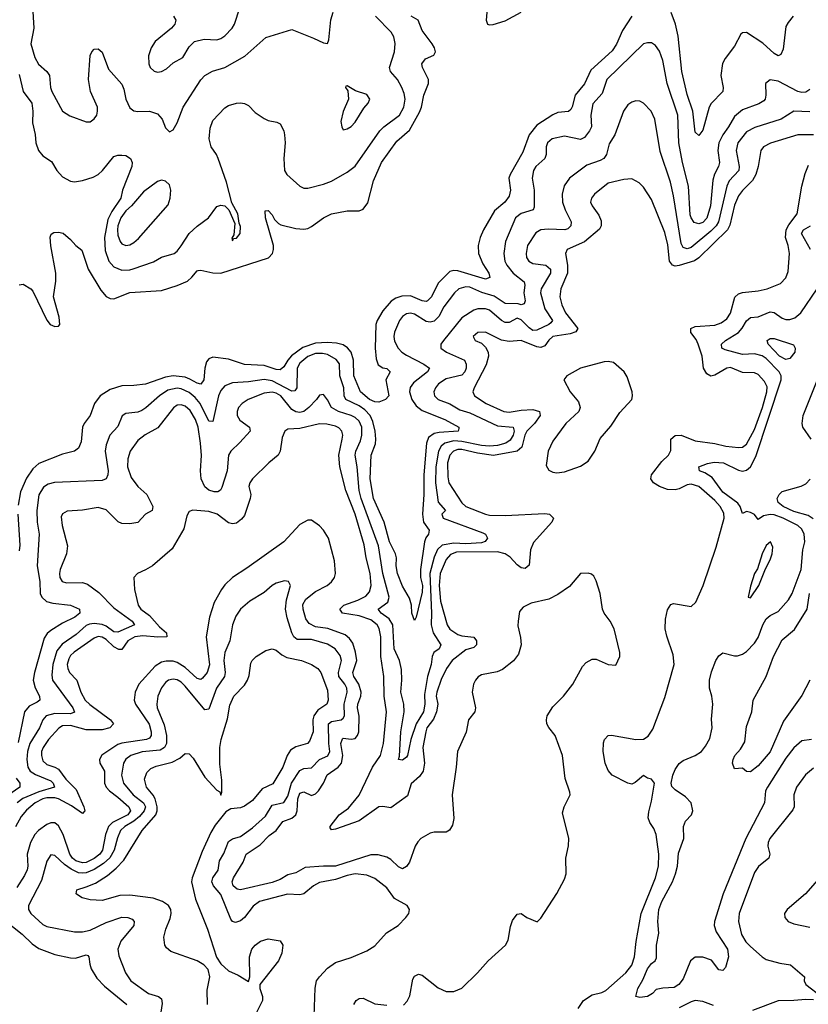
# Model space of a CAD drawing. Header units: inches. Extents: x 1694797 to 1849917, y 907313 to 1017959.
# Tile 633 of 656: x 1813293 to 1817283, y 952150 to 957133. Entities that reach past the tile are written whole.
import ezdxf

# ---------------------------------------------------------------- set-up
doc = ezdxf.new("R2010")
doc.units = ezdxf.units.IN
doc.header["$MEASUREMENT"] = 0
doc.layers.add('B8915', color=7, linetype='Continuous')

msp = doc.modelspace()

# ---------------------------------------------------------------- linework, layer by layer
at = {"layer": 'B8915', "color": 5}
for points, elevation in [([(1813356.5, 957230), (1813365.2, 957090), (1813349.7, 957010), (1813370, 956941.1), (1813388.2, 956908.2), (1813430.8, 956870.8), (1813443.2, 956850), (1813449.2, 956790), (1813455.8, 956770), (1813509.4, 956669.4), (1813547, 956647), (1813630, 956615.8), (1813650, 956616.4), (1813670, 956630.4), (1813682.6, 956650), (1813687.2, 956670), (1813685.8, 956690), (1813650.5, 956770), (1813640.5, 956830), (1813650, 956951.3), (1813657, 956970), (1813670, 956983), (1813690, 956985.5), (1813710, 956967.7), (1813742.9, 956882.8), (1813810, 956806), (1813820.4, 956780.4), (1813830.1, 956730), (1813850, 956686.4), (1813870.8, 956670.8), (1813890, 956667.5), (1813950.2, 956670.2), (1813990, 956656.3), (1814014, 956630), (1814030, 956584.7), (1814050, 956566), (1814070, 956576), (1814090, 956611.3), (1814119.2, 956690), (1814210, 956829), (1814229.8, 956850), (1814267.7, 956872.3), (1814330, 956891.1), (1814432, 956948), (1814537.8, 957042.2), (1814670, 957082.4), (1814779.9, 957039.9), (1814830, 957014.8), (1814850, 957012), (1814857.2, 957030), (1814867.6, 957132.4), (1814879.7, 957170)], 660), ([(1814071.3, 957151.3), (1814082.4, 957130), (1814078.4, 957110), (1814060.4, 957090), (1813978.3, 957021.7), (1813958.5, 956990), (1813945, 956950), (1813945.5, 956910), (1813953.8, 956890), (1813972.4, 956872.4), (1813990, 956867.1), (1814010, 956870.1), (1814035.5, 956884.5), (1814070, 956915), (1814117.9, 956942.1), (1814150, 956995.3), (1814177.8, 957022.2), (1814226.3, 957033.7), (1814290, 957031.2), (1814310, 957036.8), (1814330, 957051.1), (1814367.9, 957090), (1814380.3, 957110), (1814407.1, 957192.9)], 680), ([(1815660.5, 957210), (1815653.2, 957130), (1815660.3, 957110), (1815670, 957105.9), (1815687.9, 957107.9), (1815750, 957127.6), (1815830.5, 957170)], 620), ([(1816390, 957149.8), (1816342.8, 957077.2), (1816312, 957008), (1816290, 956974.9), (1816183.2, 956876.8), (1816151.2, 956808.8), (1816104.1, 956750), (1816088.8, 956691.2), (1816081.6, 956678.4), (1816070, 956668.4), (1816016.2, 956663.8), (1815990, 956651), (1815910, 956599.7), (1815870.1, 956550), (1815838.4, 956461.6), (1815774.5, 956350), (1815768.6, 956330), (1815775.7, 956270), (1815770, 956239.7), (1815747.7, 956210), (1815694.9, 956165.1), (1815639.5, 956070), (1815622, 956030), (1815613.2, 955990), (1815614.8, 955950), (1815636.8, 955896.8), (1815665.8, 955850), (1815671.8, 955828.2), (1815650, 955819.8), (1815510, 955861.7), (1815490, 955864.3), (1815470, 955858.9), (1815410, 955799.6), (1815376.8, 955730), (1815355.5, 955710), (1815350, 955707.1), (1815330, 955710.9), (1815270, 955734.7), (1815226.4, 955733.6), (1815195.8, 955724.2), (1815171.9, 955708.1), (1815130, 955659.4), (1815100.8, 955610), (1815094, 955590), (1815091.3, 955470), (1815095.8, 955415.8), (1815107, 955387), (1815130, 955371.9), (1815150, 955367.7), (1815166.7, 955350), (1815145.8, 955310), (1815160.1, 955230), (1815143.7, 955210), (1815110, 955197.5), (1815090, 955198.3), (1815063.4, 955210), (1815016.7, 955250), (1814983, 955330), (1814981.9, 955410), (1814970.2, 955450.2), (1814952.3, 955472.3), (1814930, 955486.9), (1814895.9, 955495.9), (1814850, 955499.7), (1814790, 955495.9), (1814725.7, 955474.3), (1814668.8, 955431.2), (1814650.1, 955410), (1814630, 955375.5), (1814610, 955360.5), (1814590, 955362.6), (1814530, 955383.6), (1814430, 955388.2), (1814350, 955415.7), (1814270, 955425), (1814250, 955415.8), (1814238.7, 955401.3), (1814230.1, 955369.9), (1814225, 955310), (1814210, 955288.5), (1814190, 955293.2), (1814154.4, 955314.4), (1814130, 955323.2), (1814070, 955330.3), (1814030, 955324), (1813930, 955288.8), (1813870, 955281.1), (1813810, 955280.4), (1813750, 955261.8), (1813699.4, 955230), (1813670.7, 955190), (1813650.1, 955130), (1813619.3, 955090), (1813610.9, 955070), (1813603.8, 954996.2), (1813590, 954964.2), (1813570, 954949.8), (1813510, 954934.8), (1813390, 954886.3), (1813359.4, 954860.6), (1813326.7, 954813.3), (1813297, 954743), (1813284.6, 954675.4)], 620), ([(1813290, 955790.7), (1813310, 955794), (1813350, 955770.5), (1813359.3, 955759.3), (1813430, 955613), (1813447.8, 955590), (1813470, 955579.6), (1813490, 955582.4), (1813495.1, 955590), (1813492.9, 955627.1), (1813464.7, 955730), (1813476.5, 955810), (1813476.5, 955850), (1813450, 955988.7), (1813447.2, 956032.7), (1813452.3, 956047.7), (1813464.8, 956055.2), (1813490, 956057.3), (1813512.5, 956052.5), (1813550, 956020.7), (1813576.3, 955990), (1813606.5, 955966.5), (1813639.7, 955870), (1813703.6, 955763.6), (1813730, 955732.8), (1813750, 955721.1), (1813770, 955720.6), (1813850, 955751.8), (1814010, 955762.8), (1814090, 955787.5), (1814141.2, 955810), (1814164.2, 955830), (1814190, 955861.7), (1814196.4, 955863.6), (1814210, 955865.2), (1814270, 955851.1), (1814310, 955850.6), (1814552.3, 955927.7), (1814571.4, 955950), (1814577.7, 955970), (1814577.3, 955990), (1814535.8, 956130), (1814535.3, 956164.7), (1814550, 956167.7), (1814570, 956145.5), (1814581.8, 956121.8), (1814601.7, 956101.7), (1814614.9, 956094.9), (1814690, 956076.6), (1814730, 956072.3), (1814750, 956076), (1814770, 956086.5), (1814830, 956130.2), (1814870, 956150.2), (1814950, 956164.9), (1815010, 956164.9), (1815030, 956173.4), (1815053.8, 956206.2), (1815083.2, 956316.8), (1815122.9, 956410), (1815201.9, 956518.1), (1815265.7, 956574.3), (1815315.7, 956664.3), (1815326.1, 956690), (1815337.3, 956750), (1815361.1, 956810), (1815361.2, 956830), (1815331, 956890), (1815327.3, 956910), (1815345.6, 956934.4), (1815387.6, 956952.4), (1815397, 956970), (1815392.5, 956990), (1815380.5, 957010), (1815330, 957077.4), (1815309.5, 957129.5), (1815272.8, 957150)], 620), ([(1813290, 956856), (1813310.2, 956770), (1813354.7, 956710), (1813359.8, 956670), (1813358, 956610), (1813371.9, 956551.9), (1813374.8, 956510), (1813387.6, 956470), (1813410, 956444), (1813454.4, 956414.4), (1813480.6, 956370), (1813510, 956336.9), (1813550, 956315.4), (1813570, 956312.7), (1813610, 956318.2), (1813664.2, 956335.8), (1813689.9, 956350.1), (1813712.6, 956370), (1813770, 956440.5), (1813790, 956447.3), (1813810, 956447.7), (1813830, 956444.9), (1813852.7, 956430), (1813861.3, 956410), (1813859.6, 956390), (1813813.4, 956270), (1813805.4, 956230), (1813758.6, 956161.4), (1813738.3, 956121.7), (1813722, 956030), (1813724.7, 955964.7), (1813744.1, 955910), (1813770, 955882.2), (1813810, 955865.6), (1813850, 955867), (1813867.8, 955872.2), (1813970, 955906.9), (1814010, 955931.5), (1814073.6, 955950), (1814090, 955961.7), (1814110, 955987.6), (1814150, 956050.2), (1814190, 956088.1), (1814248, 956130), (1814290, 956186.8), (1814310, 956194.8), (1814330.6, 956190.6), (1814351, 956171), (1814381, 956101), (1814376, 956044), (1814366.4, 956026.4), (1814370, 956014), (1814374, 956026), (1814390, 956027.7), (1814408.7, 956050), (1814410, 956086), (1814403.1, 956103.1), (1814397, 956150), (1814366.3, 956206.3), (1814339.1, 956310), (1814297.2, 956430), (1814289, 956450), (1814261.6, 956490), (1814251.5, 956530), (1814256.6, 956583.4), (1814270, 956622.4), (1814330, 956686), (1814350, 956698), (1814390, 956710.4), (1814410, 956712.4), (1814430, 956708.2), (1814450, 956698), (1814483.6, 956663.6), (1814530, 956632.2), (1814550, 956623.1), (1814594, 956614), (1814610, 956604.9), (1814630, 956570.8), (1814633.4, 956550), (1814635.8, 956510), (1814629.2, 956430), (1814632.6, 956370), (1814644.2, 956350), (1814710, 956290.4), (1814730, 956280.4), (1814750, 956279.5), (1814830, 956300.2), (1814870, 956315.2), (1814950, 956361), (1814990, 956391.1), (1815115.8, 956570), (1815135.4, 956590), (1815214.1, 956650), (1815237.3, 956690), (1815243.2, 956730), (1815238.5, 956758.5), (1815226.5, 956790), (1815204.4, 956830), (1815169.8, 956870), (1815163.5, 956890), (1815189.8, 956970.2), (1815192.3, 957012.3), (1815185.7, 957045.7), (1815172.4, 957070), (1815092.4, 957150)], 640), ([(1817206.5, 957150), (1817180.9, 957119.1), (1817170, 957098.4), (1817155.9, 956984.1), (1817144.2, 956955.8), (1817130, 956949.8), (1817110, 956962.2), (1817053.6, 957013.6), (1816970, 957067.7), (1816950, 957066.9), (1816941.4, 957058.6), (1816910, 956998.7), (1816862.9, 956937.1), (1816848.8, 956911.2), (1816840.5, 956850), (1816851.5, 956790), (1816850.3, 956770), (1816791, 956709), (1816782, 956690), (1816750, 956574), (1816730, 956546), (1816710, 956563.7), (1816698.6, 956670), (1816670, 956754.7), (1816643.3, 956870), (1816624.8, 957050), (1816610.8, 957110.8), (1816590, 957169.6)], 620), ([(1817290, 956779.8), (1817270, 956766.3), (1817250, 956763.8), (1817230, 956769.9), (1817130, 956821.5), (1817090, 956827.6), (1817067.1, 956810), (1817068.6, 956750), (1817064.5, 956730), (1817057.8, 956722.2), (1817033.3, 956706.7), (1816950, 956676.3), (1816910, 956642), (1816880.1, 956590), (1816850.6, 956550), (1816830.6, 956510), (1816824.8, 956470), (1816834.1, 956410), (1816829, 956390), (1816808.7, 956351.3), (1816800.1, 956319.9), (1816787.8, 956190), (1816770, 956128.4), (1816750, 956105.8), (1816730, 956099.9), (1816705.8, 956105.8), (1816690, 956129.7), (1816685.8, 956145.8), (1816676.2, 956290), (1816646.2, 956410), (1816627.9, 956510), (1816622.3, 956650), (1816568.3, 956810), (1816546.6, 956926.6), (1816530, 956973.3), (1816510, 957002), (1816490, 957016), (1816470, 957016.4), (1816450, 957009.8), (1816264.1, 956830), (1816240.3, 956759.7), (1816192.5, 956707.5), (1816183.1, 956650), (1816185.7, 956590), (1816176, 956570), (1816150, 956536.8), (1816130, 956525.9), (1816050, 956543), (1815986.5, 956530), (1815962.7, 956510), (1815956.6, 956490), (1815957.5, 956450), (1815950.2, 956430), (1815904.8, 956390), (1815892.5, 956370), (1815886.2, 956330), (1815896.6, 956270), (1815895.9, 956184.1), (1815890.1, 956169.9), (1815830, 956152.3), (1815801, 956130), (1815750.7, 956010), (1815743, 955950), (1815747.1, 955910), (1815757.8, 955890), (1815790, 955850.1), (1815845.7, 955805.7), (1815848.8, 955790), (1815844.2, 955750), (1815850.1, 955709.9), (1815845.7, 955694.3), (1815830, 955690.6), (1815815.6, 955695.6), (1815750, 955696.6), (1815693.4, 955733.4), (1815632, 955752), (1815570, 955778.9), (1815550, 955780.8), (1815514.7, 955770), (1815492.4, 955750), (1815439.6, 955680.4), (1815414.4, 955630), (1815390, 955608), (1815370, 955602.6), (1815350, 955606.1), (1815290, 955642.5), (1815270, 955647.5), (1815250, 955644.1), (1815230, 955631.3), (1815214.4, 955610), (1815190, 955551.5), (1815186.7, 955530), (1815190, 955506.7), (1815208.6, 955470), (1815226.2, 955450), (1815250, 955434.8), (1815338.5, 955390), (1815366, 955370), (1815356.3, 955350), (1815284.7, 955295.3), (1815268.7, 955271.3), (1815265.1, 955250), (1815277.5, 955210), (1815299.3, 955179.3), (1815330, 955154.4), (1815444.6, 955110), (1815514.3, 955070), (1815515.3, 955064.7), (1815511.3, 955050), (1815415.5, 955044.5), (1815390, 955038.9), (1815361.4, 955018.6), (1815350.5, 954990), (1815337, 954830), (1815337.3, 954730), (1815331.2, 954630), (1815335.3, 954590), (1815364.7, 954550), (1815362, 954530), (1815348.3, 954511.7), (1815340.3, 954490), (1815320.7, 954350), (1815320.7, 954310), (1815330.7, 954270), (1815330, 954235.1), (1815299.5, 954110), (1815290, 954092.7), (1815276.9, 954130), (1815274.5, 954170), (1815265.1, 954205.1), (1815230, 954266.4), (1815204.6, 954330), (1815198.4, 954370), (1815200.1, 954410), (1815194.7, 954430), (1815163.2, 954490), (1815136.5, 954590), (1815083.6, 954710), (1815066.8, 954810), (1815071.8, 954930), (1815092.7, 954987.3), (1815094.7, 955010), (1815092.1, 955050), (1815079.8, 955099.8), (1815066.5, 955130), (1815038.4, 955158.4), (1815010, 955178.9), (1814942.3, 955210), (1814935.1, 955230), (1814932.5, 955270), (1814913.1, 955330), (1814910.7, 955390.7), (1814893.4, 955413.4), (1814850, 955437.8), (1814824.3, 955444.3), (1814790, 955443.4), (1814750, 955428), (1814710, 955395.3), (1814696.2, 955370), (1814695.7, 955270), (1814685.8, 955254.2), (1814670, 955253.8), (1814570, 955304.7), (1814530, 955312.6), (1814450, 955300.8), (1814370, 955295.2), (1814330, 955280.7), (1814310, 955256.8), (1814298.4, 955230), (1814270, 955099.6), (1814250, 955102), (1814206.8, 955190), (1814181.1, 955221.1), (1814150, 955246.7), (1814110, 955264.9), (1814090, 955267.9), (1814042.4, 955257.6), (1813999.4, 955230), (1813931.7, 955168.3), (1813910, 955154.5), (1813890, 955146.7), (1813830, 955140.3), (1813811.7, 955128.3), (1813790, 955074.3), (1813749.1, 955030.9), (1813730, 954982), (1813725.5, 954950), (1813740.6, 954850), (1813739.2, 954830), (1813730.2, 954809.8), (1813710, 954801.8), (1813468.5, 954791.5), (1813436.9, 954783.1), (1813413.4, 954766.6), (1813390, 954727.8), (1813379.2, 954650), (1813381, 954590), (1813390.6, 954530), (1813381.3, 954370), (1813393.9, 954290), (1813396.2, 954230), (1813404.6, 954210), (1813429, 954189), (1813460.3, 954180.3), (1813549.5, 954169.5), (1813595.8, 954150), (1813596.9, 954130), (1813571.1, 954110), (1813510, 954079.1), (1813450, 954041.6), (1813432.6, 954027.4), (1813417.1, 954002.9), (1813367.3, 953830), (1813360.6, 953790), (1813371.2, 953751.2), (1813392.3, 953710), (1813395, 953690), (1813381.3, 953678.7), (1813340.9, 953659.1), (1813316.6, 953630), (1813285.1, 953474.9)], 640), ([(1817290, 956666.9), (1817210, 956669.9), (1817146.5, 956630), (1817012.1, 956587.9), (1816970, 956564.6), (1816926.2, 956510), (1816917.4, 956470), (1816933.2, 956390), (1816931.1, 956370), (1816883.3, 956316.7), (1816870.1, 956290), (1816829.4, 956110), (1816817, 956090), (1816790, 956062.5), (1816690, 955980.1), (1816670, 955973.8), (1816650, 955979.4), (1816639.9, 955999.9), (1816601.3, 956241.3), (1816585.6, 956310), (1816533.8, 956466.2), (1816506.3, 956630), (1816488.6, 956670), (1816450, 956709.7), (1816430, 956720.5), (1816410, 956721.3), (1816390, 956714.7), (1816370, 956701.6), (1816348, 956670), (1816304.6, 956550), (1816275.8, 956504.2), (1816262.7, 956450), (1816249.1, 956430.9), (1816230, 956419.9), (1816163.2, 956396.8), (1816074.9, 956330), (1816047.8, 956292.2), (1816038.1, 956250), (1816039.8, 956210), (1816052, 956170), (1816083.5, 956110), (1816082.2, 956090), (1816066.3, 956073.7), (1816051.4, 956068.6), (1815966.6, 956073.4), (1815930, 956069.9), (1815905.2, 956054.8), (1815862.5, 955990), (1815854.7, 955950), (1815857.2, 955930), (1815868.7, 955910), (1815890, 955898.9), (1815955.6, 955890), (1815979.2, 955870), (1815979.1, 955850), (1815931.5, 955770), (1815928.8, 955750), (1815949.7, 955670), (1815988.1, 955610), (1815980.7, 955599.3), (1815970.2, 955590), (1815910, 955561.4), (1815890, 955559.9), (1815870, 955573.5), (1815830, 955613.7), (1815810, 955621.6), (1815770, 955599.9), (1815750, 955599.9), (1815730, 955610.4), (1815670, 955662.2), (1815649.2, 955670), (1815610.1, 955669.9), (1815590, 955663.2), (1815530, 955624.3), (1815436.8, 955510), (1815423.6, 955490), (1815423.6, 955470), (1815452.8, 955450), (1815544.2, 955410), (1815552.6, 955390), (1815551.2, 955370), (1815544.8, 955350), (1815530, 955334.1), (1815450, 955314.7), (1815412.6, 955290), (1815396.1, 955270), (1815388.6, 955250), (1815391.1, 955230), (1815410.3, 955210), (1815470, 955188.2), (1815519.2, 955159.2), (1815570, 955142.6), (1815710, 955077.6), (1815790.4, 955070.4), (1815794.5, 955050), (1815790, 955029.8), (1815775.2, 955004.8), (1815752.3, 954990), (1815710, 954977.9), (1815670, 954974.3), (1815630, 954978.1), (1815530, 954999), (1815490, 955002.3), (1815443.4, 954990), (1815424.9, 954975.1), (1815411.7, 954950), (1815398.1, 954870), (1815396.3, 954790), (1815411, 954691), (1815447.3, 954650), (1815428.8, 954631.2), (1815436, 954610), (1815636.6, 954536.6), (1815650.1, 954530), (1815659.1, 954510), (1815647.7, 954492.3), (1815630, 954486.3), (1815550, 954480), (1815490, 954484.6), (1815430, 954473), (1815407.5, 954452.5), (1815390, 954413.8), (1815367.7, 954330), (1815377, 954130), (1815374.5, 954070), (1815384.6, 954030), (1815423.2, 953970), (1815415.5, 953950), (1815388.6, 953931.4), (1815380.1, 953910), (1815374.5, 953870), (1815356.2, 953810), (1815341.3, 953718.7), (1815343, 953670), (1815335.2, 953630), (1815298.3, 953570), (1815271.6, 953490), (1815255, 953410), (1815250, 953400.9), (1815230, 953385.7), (1815209.8, 953389.8), (1815214.6, 953405.4), (1815221.1, 953530), (1815237.9, 953630), (1815235.8, 953670), (1815220.9, 953730), (1815227.1, 953790), (1815224.4, 953844.4), (1815215.2, 953890), (1815188.3, 953948.4), (1815181.5, 954070), (1815161.6, 954101.6), (1815122.3, 954130), (1815105.8, 954150), (1815154.9, 954185.1), (1815162.1, 954210), (1815130.7, 954330), (1815107.7, 954470), (1815020.5, 954710), (1815009.9, 954750), (1815000.5, 954870), (1814989.9, 954930), (1814993.2, 954950), (1815017.6, 955002.4), (1815024.8, 955030), (1815023.4, 955070), (1815010, 955100.5), (1814990, 955119.9), (1814970.7, 955130), (1814906.3, 955150), (1814870.5, 955170), (1814850, 955209.6), (1814830, 955235.6), (1814810, 955232.7), (1814795.3, 955210), (1814755.9, 955170), (1814730, 955150.9), (1814710, 955144.7), (1814690, 955148.1), (1814670, 955160.9), (1814614.4, 955230), (1814590, 955243.3), (1814570, 955247.2), (1814530, 955242.5), (1814449.7, 955210.3), (1814419.3, 955190), (1814400.2, 955170), (1814392.4, 955150), (1814393.1, 955130), (1814406.7, 955106.7), (1814455.3, 955070), (1814458.9, 955050), (1814407.2, 954992.8), (1814361, 954950), (1814350.1, 954929.9), (1814342.1, 954850), (1814315, 954764.9), (1814308.3, 954751.7), (1814295.9, 954744.1), (1814277, 954743), (1814250, 954751.5), (1814230, 954769), (1814210.4, 954810), (1814207.2, 954850), (1814212.1, 954927.9), (1814207.2, 954990), (1814196.3, 955070), (1814182.2, 955110), (1814154.7, 955154.7), (1814130, 955176.7), (1814110, 955184.6), (1814090, 955182.5), (1814071.4, 955168.6), (1813992.6, 955067.4), (1813927.3, 955032.7), (1813890, 955002.7), (1813852.3, 954950), (1813839.4, 954910), (1813839.1, 954870), (1813856.8, 954816.8), (1813890, 954770.1), (1813936.8, 954730), (1813966.5, 954670), (1813962.4, 954650), (1813930.2, 954629.8), (1813891, 954589), (1813850, 954580.9), (1813810, 954583.5), (1813791.5, 954591.5), (1813730, 954652.9), (1813690, 954663.9), (1813610, 954651.5), (1813533.6, 954646.4), (1813510, 954632.4), (1813503.5, 954616.5), (1813507.4, 954572.6), (1813535.2, 954470), (1813530.1, 954429.9), (1813498.3, 954350), (1813494.8, 954330), (1813496.5, 954310), (1813508, 954290), (1813530, 954282.7), (1813610, 954284.8), (1813636.2, 954276.2), (1813693.6, 954233.6), (1813770, 954156.9), (1813862, 954090), (1813872.9, 954070), (1813790, 954033.8), (1813770, 954034.8), (1813730, 954063.1), (1813710, 954071.9), (1813670, 954077.8), (1813645.8, 954074.2), (1813630, 954067.7), (1813578.3, 954021.7), (1813507.1, 953972.9), (1813481, 953939), (1813460.9, 953870), (1813455.5, 953815.5), (1813459.1, 953790), (1813561, 953650), (1813570.8, 953629.2), (1813550, 953620.7), (1813470, 953622.3), (1813427.5, 953610), (1813410.1, 953590), (1813392.5, 953550), (1813343.9, 953470), (1813332.8, 953430), (1813329.4, 953390), (1813334.2, 953350), (1813345.9, 953330), (1813372.7, 953312.7), (1813450, 953281.5), (1813462.4, 953270), (1813468.5, 953250), (1813390, 953225.8), (1813308.4, 953191.6), (1813279.6, 953170)], 660), ([(1817310, 956550.7), (1817230, 956550.5), (1817091.6, 956508.4), (1817055.8, 956490), (1817042.7, 956470), (1817030.1, 956390), (1817018.2, 956350), (1817000.6, 956319.4), (1816950, 956269.1), (1816930, 956242), (1816910, 956193.5), (1816886.5, 956093.5), (1816875, 956070), (1816730, 955927.5), (1816707, 955913), (1816630, 955889.2), (1816610, 955885.2), (1816595.6, 955890), (1816580.5, 955910), (1816572.7, 955992.7), (1816556.4, 956056.5), (1816490, 956223), (1816450, 956286), (1816427.5, 956307.5), (1816390, 956326.6), (1816350, 956323.5), (1816270, 956305.7), (1816200.7, 956250), (1816185.5, 956230), (1816180.3, 956210), (1816189.1, 956190), (1816223.3, 956143.3), (1816235.3, 956115.3), (1816235.8, 956090), (1816226.5, 956073.5), (1816151.3, 956008.7), (1816063.1, 955970), (1816053.8, 955950), (1816064.6, 955890), (1816064.4, 955850), (1816031.7, 955770), (1816026.2, 955730), (1816036.6, 955690), (1816053.9, 955650), (1816117.6, 955570), (1816106.8, 955553.2), (1816077.3, 955542.7), (1815989.8, 955530.2), (1815970, 955511.2), (1815950, 955482.5), (1815930, 955473.8), (1815910, 955476.5), (1815830, 955509.4), (1815770, 955503.7), (1815730.3, 955510.3), (1815650, 955551.4), (1815611, 955550), (1815588, 955530), (1815598, 955510), (1815630, 955496.1), (1815650, 955476.1), (1815662.5, 955450), (1815664.5, 955430), (1815653.4, 955386.6), (1815591.9, 955270), (1815586.4, 955250), (1815593.7, 955230), (1815652.8, 955190), (1815742.3, 955150), (1815770, 955146.5), (1815830, 955157.6), (1815890, 955160.7), (1815923.5, 955150), (1815926.3, 955130), (1815897, 955090), (1815859.7, 955050), (1815848.1, 955030), (1815832.9, 954970), (1815809.8, 954950.2), (1815690, 954927.9), (1815610, 954938.9), (1815530, 954958.3), (1815510, 954957.8), (1815488.6, 954950), (1815469.7, 954930), (1815457.4, 954890), (1815458.9, 954818.9), (1815464.7, 954790), (1815530, 954688.7), (1815550, 954670.1), (1815650, 954630.1), (1815670, 954625.5), (1815750, 954624.4), (1815950, 954634.6), (1815973.4, 954630), (1815993.8, 954610), (1815986, 954590), (1815892.5, 954487.5), (1815878.2, 954450), (1815870, 954371.8), (1815850, 954355.8), (1815830, 954359.9), (1815810, 954374.3), (1815773.7, 954413.7), (1815750, 954429.9), (1815710, 954440.2), (1815502.4, 954437.6), (1815473.2, 954426.8), (1815450, 954401.7), (1815421, 954330), (1815415.5, 954270), (1815422.5, 954190), (1815456.1, 954070), (1815470, 954049.5), (1815510, 954022.3), (1815530, 954015.7), (1815590, 954008.7), (1815604, 953990), (1815603.6, 953970), (1815590, 953956.4), (1815550, 953944.7), (1815481.9, 953890), (1815452.9, 953850), (1815425.5, 953794.5), (1815404, 953730), (1815400.7, 953710), (1815408.9, 953670), (1815401.1, 953630), (1815386.2, 953593.8), (1815353.1, 953550), (1815347.2, 953530), (1815332.8, 953450), (1815341.9, 953370), (1815334.6, 953330), (1815316.2, 953303.8), (1815273.8, 953266.2), (1815254.3, 953205.7), (1815170, 953144.2), (1815130, 953152.2), (1815110, 953149.8), (1815010, 953078.8), (1814890, 953037), (1814870, 953034), (1814863.5, 953043.5), (1814863.5, 953050), (1814908.6, 953110), (1814956.4, 953143.6), (1815010.5, 953209.5), (1815077.8, 953350), (1815119.2, 953410), (1815134, 953470), (1815149.5, 953630), (1815136.9, 953710), (1815135.9, 953810), (1815119.5, 953910), (1815119.3, 954010), (1815111.7, 954051.7), (1815102.4, 954070), (1815070, 954095.5), (1815010, 954117), (1814926, 954130), (1814912, 954150), (1814933, 954170), (1815004.3, 954195.7), (1815043.5, 954216.5), (1815063, 954237), (1815070.7, 954270), (1815065.6, 954330), (1815045.6, 954410), (1815035.2, 954475.2), (1814990.9, 954630), (1814942.2, 954750), (1814913, 954870), (1814907.7, 954930), (1814924.9, 955010), (1814927.4, 955030), (1814923.2, 955050), (1814907.9, 955067.9), (1814890, 955076), (1814846.3, 955086.3), (1814810, 955088.5), (1814710, 955064.8), (1814650, 955060.3), (1814633.7, 955050), (1814621.7, 955018.3), (1814610.7, 954950), (1814601.5, 954930), (1814553.6, 954890), (1814471.4, 954810), (1814456.5, 954790), (1814453, 954770), (1814462.3, 954730), (1814459.8, 954710), (1814430, 954623.9), (1814415.5, 954604.5), (1814390, 954585.6), (1814370, 954581.4), (1814350, 954587.4), (1814292.5, 954630), (1814250, 954644.1), (1814168.9, 954651.1), (1814150, 954643.7), (1814138, 954622), (1814122.9, 954557.1), (1814064.9, 954455.1), (1813965.5, 954370), (1813930, 954348.2), (1813888.9, 954331.1), (1813870.3, 954309.7), (1813873, 954250), (1813891.6, 954170), (1813906.4, 954150), (1813950, 954118.4), (1814000.8, 954060.8), (1814035.9, 954030), (1814037, 954010), (1813991.9, 954008.1), (1813915.5, 954015.5), (1813874.7, 954010), (1813840.3, 953990), (1813810, 953946.1), (1813794, 953946), (1813770, 953959.2), (1813730, 953996), (1813710, 954008.4), (1813690, 954011.1), (1813670, 954004), (1813567.8, 953932.2), (1813550, 953915), (1813541.1, 953898.9), (1813533.6, 953870), (1813535.6, 953850), (1813545.1, 953830), (1813582.5, 953790), (1813602.6, 953730), (1813624.9, 953690), (1813647.5, 953667.5), (1813752.6, 953590), (1813766.8, 953570), (1813748.6, 953550), (1813710, 953538.5), (1813630, 953539.1), (1813550, 953561.2), (1813510, 953560.4), (1813491.4, 953548.5), (1813438, 953490), (1813411.6, 953450), (1813403.9, 953430), (1813402.4, 953410), (1813410, 953382.9), (1813430, 953364.1), (1813471.1, 953351.1), (1813490, 953339.8), (1813527, 953290), (1813577.8, 953237.8), (1813617.5, 953150), (1813622.4, 953130), (1813610, 953116), (1813554.8, 953154.8), (1813490, 953189.5), (1813470, 953194.9), (1813430, 953195), (1813410, 953190), (1813370.6, 953169.4), (1813327.6, 953132.4), (1813299.9, 953100.1), (1813271.2, 953048.8)], 680), ([(1816118.3, 952130), (1816146.2, 952170), (1816190, 952198.5), (1816239.2, 952210), (1816259.2, 952220.8), (1816360.3, 952310), (1816390, 952349.1), (1816403.1, 952390), (1816411.6, 952468.4), (1816436.7, 952610), (1816509.9, 952790), (1816525.6, 952850), (1816527, 952910), (1816513.4, 953010), (1816500.8, 953040.8), (1816481.1, 953070), (1816473.6, 953093.6), (1816475.7, 953124.3), (1816490, 953178.8), (1816505.2, 953270), (1816490, 953289), (1816470, 953295.3), (1816450, 953309), (1816406.6, 953273.4), (1816390, 953265.1), (1816370, 953268.7), (1816290.4, 953310.4), (1816270, 953333.3), (1816255.2, 953370), (1816245.4, 953430), (1816246.3, 953473.7), (1816252.4, 953490), (1816269.6, 953510), (1816287.7, 953512.3), (1816410, 953490.1), (1816450, 953492.2), (1816473.1, 953506.9), (1816497.2, 953542.8), (1816556.6, 953703.4), (1816604.1, 953870), (1816599.2, 953919.2), (1816567.1, 954012.9), (1816559, 954050), (1816560.5, 954099.5), (1816570, 954147.3), (1816587.2, 954172.8), (1816601.1, 954178.9), (1816690, 954164.2), (1816714.6, 954185.4), (1816750.9, 954269.1), (1816816.7, 954463.3), (1816856.8, 954610), (1816855.8, 954635.8), (1816837.8, 954670), (1816810, 954700.4), (1816730, 954769.9), (1816690, 954782.3), (1816670, 954779), (1816630, 954758.2), (1816610, 954753.1), (1816570, 954755.7), (1816530, 954769.9), (1816500.4, 954790), (1816486.9, 954810), (1816489.9, 954830), (1816542.7, 954897.3), (1816576.5, 954930), (1816587.3, 954952.7), (1816588.2, 955010), (1816610, 955028.8), (1816639.1, 955030), (1816710, 955001.7), (1816810, 954987.9), (1816865.7, 954974.3), (1816930, 954967.6), (1816950, 954970.1), (1816970, 954984.8), (1817010, 955059.5), (1817051.5, 955170), (1817073.6, 955250), (1817074.3, 955274.3), (1817062, 955302), (1817030, 955336.8), (1817010, 955346.1), (1816950, 955347.5), (1816890, 955372.2), (1816870, 955369.9), (1816810, 955334), (1816790, 955328.2), (1816770, 955340.6), (1816753.3, 955370), (1816745.4, 955430), (1816726, 955490), (1816715, 955515), (1816688.5, 955550), (1816688.4, 955570), (1816710, 955580.6), (1816810, 955587.7), (1816841.7, 955598.3), (1816870, 955619.8), (1816890, 955648.3), (1816911.2, 955728.8), (1816930, 955746.1), (1816950, 955752.5), (1817030, 955760.1), (1817074.5, 955770), (1817142, 955798), (1817170, 955827), (1817180.8, 955859.2), (1817187.9, 955950), (1817182, 955990), (1817168.5, 956030), (1817171.9, 956070), (1817185.3, 956094.7), (1817227.3, 956150), (1817250.7, 956290), (1817266.4, 956353.6), (1817283.3, 956396.7)], 680), ([(1817295, 955970), (1817248.5, 956050), (1817258.9, 956070), (1817293.9, 956090)], 660), ([(1817299.1, 953490), (1817250, 953483.2), (1817210, 953448.2), (1817170, 953396.5), (1817076, 953250), (1817066.5, 953230), (1817061.1, 953170), (1816967.2, 952990), (1816851.8, 952710), (1816807.8, 952570), (1816806.2, 952550), (1816817.3, 952517.3), (1816874.8, 952430), (1816879.1, 952390), (1816863.7, 952336.3), (1816850, 952320.9), (1816830, 952324.7), (1816793.1, 952373.1), (1816750, 952389.1), (1816710, 952388.9), (1816687.2, 952370), (1816650, 952279.6), (1816628, 952250), (1816604.6, 952235.4), (1816547.3, 952232.7), (1816513.8, 952226.2), (1816494.9, 952205.1), (1816469.3, 952190.7), (1816430, 952184.8), (1816409.6, 952190), (1816420.2, 952230), (1816445.7, 952274.3), (1816469.6, 952330), (1816490, 952356.2), (1816508.4, 952370), (1816514.8, 952385.2), (1816514.7, 952450), (1816526, 952510), (1816521.8, 952570), (1816526.1, 952630), (1816541.3, 952670), (1816596, 952770), (1816611.4, 952810), (1816620.7, 952850), (1816625.5, 952914.5), (1816653.3, 952990), (1816651, 953050), (1816662.4, 953077.6), (1816691.6, 953110), (1816698.7, 953130), (1816689.6, 953170), (1816660.9, 953200.9), (1816610, 953236.2), (1816593.1, 953253.1), (1816588.8, 953270), (1816598, 953310), (1816610, 953338.7), (1816630, 953369.4), (1816650, 953384.5), (1816709.9, 953410.1), (1816743.5, 953430), (1816763.7, 953456.3), (1816784.8, 953495.2), (1816796.8, 953550), (1816792.9, 953592.9), (1816799.8, 953670), (1816795.7, 953710), (1816783.4, 953750), (1816782.6, 953790), (1816792.5, 953832.5), (1816814.6, 953890), (1816830, 953914.3), (1816850, 953928.6), (1816910, 953913.7), (1816925.6, 953914.4), (1816950, 953922), (1816970, 953935.9), (1817010, 953977.6), (1817030, 954006.3), (1817052.8, 954070), (1817070, 954101.6), (1817090, 954118.6), (1817130, 954137.6), (1817183.7, 954196.3), (1817200.9, 954230), (1817246.5, 954350), (1817256.2, 954450), (1817265, 954490), (1817261.5, 954530), (1817250, 954554), (1817230, 954573.5), (1817156.2, 954610), (1817110, 954627.5), (1817090, 954628.9), (1817057.1, 954622.9), (1817030, 954604), (1817010, 954628.7), (1816990, 954639), (1816970, 954644), (1816950, 954634), (1816938.9, 954670), (1816925.9, 954685.9), (1816850, 954742.4), (1816796.5, 954816.5), (1816759.8, 954839.8), (1816731.8, 954850), (1816729.8, 954870.2), (1816772.5, 954887.5), (1816806.5, 954893.5), (1816853.7, 954890), (1816930, 954853.7), (1816950, 954848.9), (1816970, 954852.8), (1816990.5, 954869.5), (1817017.1, 954922.9), (1817146.4, 955310), (1817146.3, 955330), (1817136.1, 955350), (1817070, 955417.8), (1817050, 955432.6), (1817010, 955442.4), (1816950, 955439.2), (1816862.7, 955462.7), (1816846, 955470), (1816843.1, 955490), (1816864.2, 955510), (1816930, 955550.7), (1816948.9, 955571.1), (1816970.8, 955609.2), (1816990, 955625.1), (1817030, 955628.9), (1817090, 955655), (1817110.5, 955650.5), (1817150, 955621.6), (1817170, 955615.5), (1817190, 955615.4), (1817215.7, 955624.3), (1817244.5, 955650), (1817327.1, 955770)], 660), ([(1817296.8, 955010), (1817255.3, 955070), (1817251.2, 955090), (1817257.2, 955130), (1817404.2, 955495.8)], 640), ([(1817307.5, 954607.5), (1817283.1, 954623.1), (1817210, 954643.5), (1817155.8, 954670), (1817129.8, 954689.8), (1817126.3, 954710), (1817135.7, 954730), (1817150, 954745.1), (1817247, 954773), (1817270, 954783.8), (1817292.8, 954807.2)], 640), ([(1815234.3, 952145.7), (1815253.6, 952166.4), (1815266.4, 952193.6), (1815282.5, 952277.5), (1815290, 952293.4), (1815310, 952302.7), (1815330, 952297.3), (1815410, 952233.8), (1815450, 952215.6), (1815490, 952215.3), (1815530, 952232.4), (1815609.6, 952310), (1815663.6, 952370), (1815750.7, 952449.3), (1815765, 952475), (1815775.9, 952544.1), (1815785.7, 952574.3), (1815810, 952606.8), (1815830, 952610.8), (1815858.8, 952590), (1815911.7, 952568.3), (1815930, 952586), (1816010, 952710.5), (1816050, 952784), (1816058, 952810), (1816056.9, 952890), (1816070, 952952), (1816072, 952990), (1816040.1, 953119.9), (1816047.3, 953150), (1816077.4, 953210), (1816076.9, 953223.1), (1816053, 953293), (1816039.7, 953410), (1816002.2, 953510), (1815970.3, 953550.3), (1815960.7, 953570), (1815958, 953590), (1815962.2, 953610), (1815990, 953655.9), (1816043.9, 953710), (1816092.4, 953770), (1816141, 953859), (1816159.8, 953880.2), (1816190, 953897.1), (1816210, 953897.1), (1816270, 953870.5), (1816310, 953866), (1816329.3, 953910), (1816329.3, 953930.7), (1816301.1, 954050), (1816281.1, 954090), (1816250.9, 954130), (1816242, 954150), (1816229.8, 954229.8), (1816210, 954294), (1816197.1, 954317.1), (1816186.2, 954326.2), (1816170, 954331.6), (1816130, 954329.6), (1816075.5, 954264.5), (1816016.4, 954223.6), (1815970, 954200.2), (1815880.4, 954179.5), (1815839.7, 954160.3), (1815822.6, 954137.3), (1815815.3, 954090), (1815814.1, 954065.9), (1815827.1, 954007.1), (1815829.6, 953970), (1815817.4, 953922.6), (1815790.9, 953889.1), (1815735.3, 953844.7), (1815708, 953832), (1815630, 953817.8), (1815612.6, 953807.4), (1815598.6, 953790), (1815589.1, 953770), (1815582.8, 953730), (1815599.8, 953650), (1815595.1, 953630), (1815564.3, 953590), (1815552.5, 953527.5), (1815507.6, 953430), (1815502.1, 953350), (1815480.9, 953210), (1815489.6, 953090), (1815483, 953057), (1815468.2, 953031.8), (1815450, 953021.2), (1815390, 953021.5), (1815370, 953017.3), (1815322.3, 952990), (1815306.8, 952973.2), (1815294.5, 952950), (1815264.6, 952870), (1815250, 952847.8), (1815230, 952836.5), (1815210, 952846.4), (1815170, 952883.4), (1815150, 952894.5), (1815106.8, 952906.8), (1815070, 952907.1), (1814890, 952849.4), (1814829.9, 952849.9), (1814738.1, 952841.9), (1814690, 952815.8), (1814650, 952806.2), (1814610, 952782.5), (1814570, 952766.1), (1814410.5, 952730.5), (1814393.5, 952733.5), (1814373.2, 952750), (1814368.1, 952770), (1814375.2, 952790), (1814424.2, 952870), (1814439.5, 952910), (1814510, 952957), (1814555.3, 953004.7), (1814590.2, 953029.8), (1814625.1, 953074.9), (1814670, 953092), (1814690, 953108.4), (1814697.3, 953130), (1814700.8, 953190), (1814710, 953218.9), (1814730, 953225.6), (1814770, 953206.3), (1814790, 953215.6), (1814804.4, 953230), (1814830.6, 953269.4), (1814848.3, 953311.7), (1814904.4, 953350), (1814920.5, 953370), (1814928.3, 953410), (1814918.4, 953470), (1814925.8, 953494.2), (1814930, 953497.8), (1814970, 953491.9), (1814990, 953495.6), (1815001.6, 953510), (1815009.5, 953530), (1815010.9, 953609.1), (1815002.3, 953650), (1815003.6, 953670), (1815019.3, 953710), (1815019.8, 953730), (1815008.6, 953770), (1814982.8, 953810), (1814978.3, 953830), (1814998.2, 953890), (1814992.5, 953932.5), (1814978, 953978), (1814962.3, 954002.3), (1814939.3, 954019.3), (1814851.6, 954051.6), (1814790, 954060.2), (1814757.3, 954077.3), (1814741, 954101), (1814726.9, 954150), (1814725.9, 954174.1), (1814740, 954200), (1814790, 954239.4), (1814848, 954270), (1814870, 954288.7), (1814885.2, 954310), (1814891.2, 954330), (1814885.6, 954394.4), (1814854.6, 954510), (1814830, 954549.8), (1814810, 954572.1), (1814770, 954600.4), (1814750, 954600.4), (1814710, 954578.5), (1814628.7, 954491.3), (1814442.5, 954357.5), (1814370, 954310.7), (1814330, 954272.8), (1814313.2, 954250), (1814276.4, 954183.6), (1814253.3, 954110), (1814235.8, 954010), (1814252.4, 953867.6), (1814240.8, 953830), (1814218.5, 953801.5), (1814210, 953794.1), (1814190, 953799.9), (1814130, 953854.5), (1814090, 953880.3), (1814070, 953886.7), (1814033.2, 953886.8), (1814010, 953881.1), (1813977.8, 953862.2), (1813895.3, 953770), (1813876.8, 953730), (1813872.3, 953690), (1813879.4, 953670), (1813947.3, 953567.3), (1813958.8, 953530), (1813958.1, 953510), (1813950, 953497), (1813934.9, 953490), (1813810, 953471.7), (1813790, 953465), (1813708.4, 953411.6), (1813696.1, 953390), (1813698.8, 953370), (1813721.7, 953330), (1813722, 953270), (1813729.7, 953250), (1813747.5, 953230), (1813790, 953199.3), (1813845.4, 953150), (1813853.2, 953130), (1813840.1, 953110), (1813762.9, 953070), (1813741.5, 953050), (1813727.3, 953010), (1813711.6, 952930), (1813697.6, 952910), (1813670, 952887.8), (1813630, 952867.9), (1813610, 952865.9), (1813577, 952877), (1813560.1, 952890), (1813545.9, 952910), (1813513.5, 953010), (1813490, 953054.1), (1813470, 953068.7), (1813450, 953068.8), (1813430, 953060.4), (1813388.6, 953030), (1813370, 953009.2), (1813346.7, 952970), (1813330.1, 952910.1), (1813333.2, 952850), (1813330.1, 952830.1), (1813317, 952803), (1813278.6, 952741.5)], 720), ([(1813282.7, 954630), (1813293.2, 954473.2), (1813290, 954445.2)], 620), ([(1814783.1, 952090), (1814788.2, 952231.8), (1814794, 952270), (1814809.6, 952290), (1814850, 952333), (1814890, 952361.6), (1814970, 952387), (1815050, 952421.1), (1815090, 952445.7), (1815148.2, 952511.8), (1815207.3, 952550), (1815247, 952590), (1815261.2, 952610), (1815265.2, 952630), (1815254, 952650), (1815190, 952686), (1815150, 952739.1), (1815090, 952786.4), (1815050, 952803.4), (1814990, 952809.9), (1814950, 952802.4), (1814890, 952782.7), (1814810, 952767), (1814779, 952750), (1814730, 952708.8), (1814710, 952704.4), (1814648.4, 952708.4), (1814505.5, 952670), (1814473.5, 952646.5), (1814430, 952589.1), (1814410, 952573.6), (1814384.6, 952564.6), (1814370, 952568.7), (1814361.9, 952581.9), (1814310, 952705.7), (1814272.8, 952750), (1814264.9, 952770), (1814270.9, 952790), (1814297.2, 952830), (1814303.3, 952876.7), (1814325.8, 952914.2), (1814350, 952974), (1814370, 952988.6), (1814410, 952999.6), (1814470, 953043.6), (1814537.1, 953102.9), (1814570, 953157.8), (1814630, 953171.2), (1814650, 953204.3), (1814667.5, 953270), (1814710, 953333.1), (1814730, 953342.9), (1814770, 953347.5), (1814810, 953389.6), (1814851.6, 953408.5), (1814861.3, 953430), (1814856.2, 953470), (1814854.6, 953570), (1814870, 953580.7), (1814919.2, 953590), (1814930, 953597.7), (1814936.9, 953610), (1814934.9, 953670), (1814950.3, 953730), (1814947.9, 953750), (1814938.5, 953770), (1814908.2, 953810), (1814906.1, 953830), (1814921.7, 953890), (1814914.8, 953914.8), (1814889.2, 953949.1), (1814850, 953972.4), (1814770, 953995.9), (1814696.4, 953996.4), (1814679.3, 954010), (1814669, 954030), (1814645.4, 954105.4), (1814638.6, 954150), (1814642.3, 954197.7), (1814662.4, 954270), (1814653.2, 954290), (1814633, 954293), (1814590, 954281.1), (1814570.5, 954270), (1814530, 954234.5), (1814457.4, 954190), (1814410.1, 954149.9), (1814386.3, 954113.7), (1814368.9, 954070), (1814355.9, 953990), (1814330.1, 953929.9), (1814325.7, 953890), (1814332.8, 953830), (1814329.5, 953810), (1814289.2, 953750.8), (1814250, 953644.2), (1814230, 953640.4), (1814130, 953760.8), (1814110, 953781.2), (1814090, 953792.7), (1814070, 953795.8), (1814046.5, 953790), (1814030, 953778.5), (1814010, 953752.1), (1813991.5, 953710), (1813985.9, 953670), (1813988.6, 953650), (1814023.8, 953563.8), (1814034.8, 953510), (1814035.1, 953470), (1814025.5, 953450), (1814003.1, 953436.9), (1813912.1, 953427.9), (1813854.7, 953410), (1813829.7, 953390.3), (1813818.5, 953370), (1813807.5, 953310), (1813817.3, 953270), (1813867, 953210), (1813919.5, 953170), (1813929.1, 953150), (1813923.1, 953130), (1813899, 953101), (1813870, 953076.6), (1813824.7, 953050), (1813803.7, 953030), (1813787.1, 952992.9), (1813770.4, 952930), (1813748.4, 952891.6), (1813716.7, 952863.3), (1813670, 952831.9), (1813630, 952815.4), (1813610, 952813.4), (1813590, 952816.4), (1813553.7, 952833.7), (1813518.7, 952858.7), (1813470, 952904), (1813450, 952906.2), (1813430, 952874), (1813402.6, 952777.4), (1813337.8, 952650), (1813338, 952630), (1813349.1, 952610), (1813410, 952554), (1813430, 952544.8), (1813570, 952517.9), (1813610, 952518), (1813650, 952526), (1813730, 952564.5), (1813810, 952591.2), (1813840.7, 952590), (1813861.1, 952581.1), (1813872, 952570), (1813870.2, 952550), (1813804.3, 952470), (1813790.1, 952430), (1813795.1, 952395.1), (1813828.2, 952310), (1813854.5, 952270), (1813945.1, 952205.1), (1813994.4, 952190), (1814010, 952178), (1814014, 952154), (1814007.1, 952110)], 740), ([(1817290.2, 953790), (1817250, 953712.6), (1817157.6, 953582.4), (1817090, 953427.6), (1817030, 953357.6), (1816990, 953326.6), (1816970, 953329.2), (1816950, 953345.2), (1816910, 953342), (1816899.5, 953370), (1816902.9, 953390), (1816911.6, 953410), (1816939.3, 953440.7), (1816961.4, 953478.6), (1816970, 953556), (1816997.7, 953630), (1817003.5, 953690), (1817069.8, 953810), (1817107.1, 953910), (1817150, 953994.5), (1817213.8, 954046.2), (1817277.5, 954150), (1817289.6, 954230)], 640), ([(1814242.4, 952150), (1814242, 952222), (1814254.9, 952290), (1814246, 952326), (1814224.9, 952350), (1814190.3, 952370.3), (1814057.5, 952417.5), (1814035.5, 952435.5), (1814027.3, 952450), (1814022.4, 952490), (1814032.4, 952530), (1814054.7, 952585.3), (1814058.9, 952610), (1814058, 952630), (1814046.4, 952650), (1814015.5, 952670), (1813967.8, 952687.8), (1813850, 952702.3), (1813798.8, 952701.2), (1813710, 952675), (1813650, 952679.2), (1813609.3, 952689.3), (1813590, 952700.4), (1813578, 952710), (1813582, 952730), (1813630, 952744.2), (1813675.8, 952764.2), (1813737.2, 952802.8), (1813781, 952839), (1813819.4, 952880.6), (1813913, 953030), (1813981, 953110), (1813987.9, 953130), (1813988.1, 953150), (1813978.7, 953190), (1813968.7, 953208.7), (1813934.8, 953250), (1813923.9, 953290), (1813935.8, 953324.2), (1813956, 953344), (1813983.9, 953356.1), (1814064.8, 953375.2), (1814103.6, 953396.4), (1814130, 953419.7), (1814150, 953418.7), (1814170, 953395.8), (1814230, 953300.4), (1814290, 953233.2), (1814305.2, 953225.2), (1814311.1, 953208.9), (1814315.3, 953224.7), (1814315.1, 953284.9), (1814305.6, 953365.6), (1814305, 953450), (1814312.3, 953490), (1814344.9, 953595.1), (1814355.6, 953664.4), (1814376.3, 953710), (1814430, 953765.8), (1814445.4, 953790), (1814454.3, 953814.3), (1814462.7, 953877.3), (1814469.4, 953890.6), (1814490, 953909.6), (1814538.9, 953941.1), (1814570, 953949.7), (1814590, 953942), (1814618.5, 953918.5), (1814644.5, 953904.5), (1814718, 953890), (1814770, 953869.8), (1814801, 953850), (1814817, 953830), (1814850, 953739.5), (1814853, 953690), (1814847, 953670), (1814801.5, 953638.5), (1814780.4, 953610), (1814776, 953590), (1814777.1, 953530), (1814758.5, 953481.5), (1814749.7, 953470), (1814690, 953453.3), (1814663.4, 953436.6), (1814646, 953410), (1814624.7, 953350), (1814573.1, 953266.9), (1814519.5, 953240.5), (1814470, 953182.4), (1814430, 953152.7), (1814410, 953144.9), (1814360.7, 953139.3), (1814336.3, 953123.7), (1814282.3, 953057.7), (1814259.8, 953020.2), (1814215.7, 952924.3), (1814165, 952790), (1814161.8, 952770), (1814183.2, 952683.2), (1814242.6, 952530), (1814288.5, 952388.5), (1814310, 952354.5), (1814350, 952319.3), (1814398, 952298), (1814450, 952266), (1814458, 952290), (1814456.3, 952390), (1814468.2, 952430), (1814484.9, 952450), (1814510.8, 952470), (1814550, 952482), (1814610, 952471.5), (1814624.5, 952450), (1814619.7, 952410), (1814602, 952370), (1814508, 952250), (1814508.7, 952230), (1814521.6, 952190), (1814521.7, 952170), (1814483.9, 952096.1)], 760), ([(1817310, 953345.8), (1817269.1, 953310.9), (1817223.5, 953250), (1817209.4, 953210), (1817210.9, 953150), (1817204.7, 953135.3), (1817087.8, 952990), (1817079.8, 952970), (1817078.1, 952950), (1817087.8, 952910), (1817083.2, 952890), (1817031.6, 952848.4), (1817010, 952816.9), (1816933.3, 952610), (1816929.6, 952570), (1816944.5, 952504.5), (1816967, 952467), (1816990, 952443), (1817050.1, 952390.1), (1817070, 952377.9), (1817138.9, 952358.9), (1817193.2, 952350), (1817263.8, 952290), (1817261.6, 952270), (1817270.3, 952250), (1817349.2, 952190)], 680), ([(1813275.6, 953295.6), (1813293.1, 953270), (1813293.7, 953250), (1813232.3, 953207.7)], 640), ([(1817330, 952777.8), (1817269.2, 952710), (1817175.6, 952630), (1817163.2, 952610), (1817164, 952590), (1817181.1, 952570), (1817210, 952557.1), (1817290, 952541.3)], 720), ([(1813198.9, 952590), (1813305.1, 952505.1), (1813355.9, 952455.9), (1813390, 952432.6), (1813470, 952402.1), (1813550, 952384.8), (1813575.7, 952384.3), (1813630, 952400.3), (1813636.9, 952396.9), (1813642.4, 952390), (1813646.9, 952353.1), (1813655.2, 952330), (1813683.3, 952283.3), (1813721.8, 952241.8), (1813835.4, 952150)], 720), ([(1814983, 952150), (1814995.8, 952170), (1815010, 952180.2), (1815030, 952181.6), (1815090, 952152.4), (1815150, 952146.3)], 720), ([(1816804, 952144), (1816750, 952165.2), (1816710, 952169.1), (1816690, 952163), (1816630, 952132.4)], 680), ([(1817310, 952172.9), (1817270, 952175.2), (1817209.3, 952169.3), (1817130, 952168.9), (1817000, 952119.9)], 680)]:
    msp.add_lwpolyline(points, dxfattribs=dict(at, elevation=elevation))
for points, elevation in [([(1814950, 956798), (1814943.6, 956796.4), (1814942, 956790), (1814952.7, 956772.7), (1814956, 956730), (1814930, 956668.7), (1814918, 956618), (1814922, 956590), (1814930, 956576), (1814950, 956580.5), (1814970, 956592.7), (1814990, 956613.4), (1815034.7, 956685.2), (1815056.2, 956710), (1815064.5, 956730), (1815050, 956754), (1814991.9, 956771.9)], 660), ([(1814010, 956320.5), (1813990, 956314), (1813918.9, 956261.1), (1813858.4, 956190), (1813830, 956165.2), (1813804.9, 956130), (1813789.2, 956090), (1813787.5, 956070), (1813790, 956043.1), (1813801.3, 956010), (1813810, 955997.7), (1813830, 955990.8), (1813850, 955994.2), (1813870, 956004.5), (1813894.5, 956025.5), (1814043.6, 956196.4), (1814054.6, 956230), (1814057.7, 956270), (1814050, 956297.6), (1814030, 956316.3)], 660), ([(1817170, 955412.7), (1817136.6, 955430), (1817079.8, 955490), (1817075.1, 955510), (1817090, 955519.7), (1817110, 955519.8), (1817208, 955488.1), (1817217.4, 955470), (1817214.5, 955450), (1817190, 955418.1)], 640), ([(1816270, 955403.9), (1816250, 955402.2), (1816130.4, 955370), (1816061.3, 955330), (1816045.3, 955310), (1816078.1, 955250), (1816119.8, 955199.8), (1816129.2, 955170), (1816122.3, 955150), (1816055.9, 955090), (1815990, 954999.8), (1815967.5, 954950), (1815956.9, 954876.9), (1815970, 954853.4), (1815990, 954843.5), (1816010, 954839.4), (1816050, 954844.8), (1816130, 954873.6), (1816170, 954899.5), (1816203.1, 954950), (1816230, 955013.1), (1816283.6, 955076.4), (1816330, 955144.9), (1816389.4, 955210), (1816394, 955230), (1816392.3, 955250), (1816366.3, 955326.3), (1816351.2, 955351.2), (1816297.4, 955397.4)], 720), ([(1817091.2, 954491.2), (1817070, 954472.3), (1817050, 954429.6), (1817025.4, 954354.6), (1817010, 954329.6), (1816990, 954266.6), (1816978, 954210), (1816990, 954206.7), (1817032.9, 954270), (1817066.3, 954353.7), (1817090, 954399.1), (1817100.3, 954430), (1817103.3, 954463.3)], 680)]:
    msp.add_lwpolyline(points, close=True, dxfattribs=dict(at, elevation=elevation))

doc.saveas('drawing.dxf')
